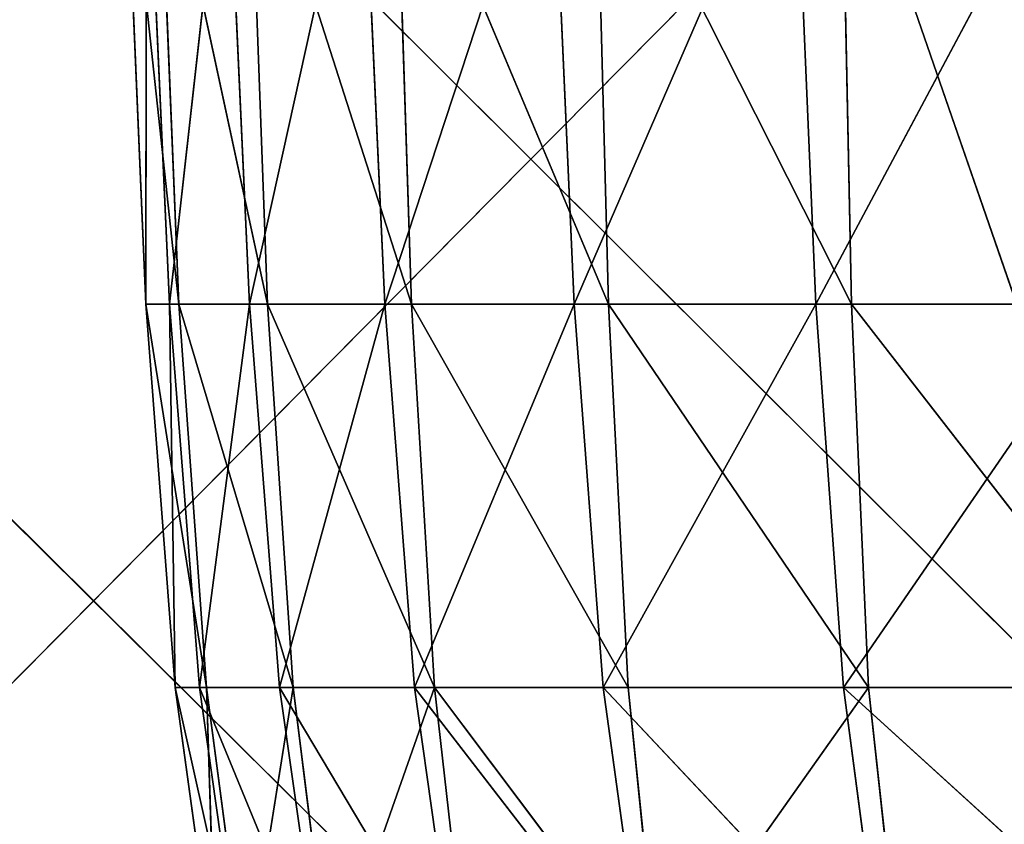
# Model space of a CAD drawing. Extents: x 204 to 284, y 75 to 194.
# Tile 344 of 656: x 235.448 to 236.577, y 112.663 to 113.585. Entities that reach past the tile are written whole.
import ezdxf

# ---------------------------------------------------------------- set-up
doc = ezdxf.new("R2010")
doc.units = 0
doc.header["$LTSCALE"] = 25.4
doc.layers.get('0').update_dxf_attribs({"color": 13, "linetype": 'CONTINUOUS'})

# ---------------------------------------------------------------- blocks, each defined once
blk = doc.blocks.new('BRAZOS-6948-8057_STL_1')
at = {"color": 9}
for p, q in [((35.2709, 37.9618, 119.379), (32.544, 40.6786, 118.9557)), ((35.2709, 37.9618, 119.379), (32.544, 40.6786, 118.9557)), ((32.9198, 37.9618, 41.0728), (35.6094, 40.6786, 40.4552)), ((32.9198, 37.9618, 41.0728), (35.6094, 40.6786, 40.4552)), ((32.7896, 39.424, 116.9278), (35.4489, 36.7885, 117.263)), ((32.7896, 39.424, 116.9278), (35.4489, 36.7885, 117.263))]:
    blk.add_line(p, q, dxfattribs=at)
at = {"color": 7}
for p, q in [((33.6211, 39.5566, 79.5266), (33.6838, 38.9748, 80.1726)), ((33.6211, 39.5566, 79.5266), (33.6838, 38.9748, 80.1726)), ((33.6211, 39.5566, 79.5266), (33.6462, 38.9748, 79.5243)), ((33.6211, 39.5566, 79.5266), (33.6462, 38.9748, 79.5243)), ((33.6462, 38.9748, 79.5243), (33.647, 39.5566, 78.8743)), ((33.6462, 38.9748, 79.5243), (33.647, 39.5566, 78.8743)), ((33.6732, 38.9748, 78.8749), (33.647, 39.5566, 78.8743)), ((33.6732, 38.9748, 78.8749), (33.647, 39.5566, 78.8743)), ((33.6602, 39.5566, 80.1777), (33.7856, 38.9748, 80.8131)), ((33.6838, 38.9748, 80.1726), (33.6602, 39.5566, 80.1777)), ((33.6838, 38.9748, 80.1726), (33.6602, 39.5566, 80.1777)), ((33.6602, 39.5566, 80.1777), (33.7856, 38.9748, 80.8131)), ((33.7382, 39.5566, 78.2274), (33.6732, 38.9748, 78.8749)), ((33.7382, 39.5566, 78.2274), (33.6732, 38.9748, 78.8749)), ((33.7382, 39.5566, 78.2274), (33.7648, 38.9748, 78.231)), ((33.7382, 39.5566, 78.2274), (33.7648, 38.9748, 78.231)), ((33.7643, 39.5566, 80.8208), (33.9505, 38.9748, 81.4396)), ((33.7643, 39.5566, 80.8208), (33.9505, 38.9748, 81.4396)), ((33.7643, 39.5566, 80.8208), (33.7856, 38.9748, 80.8131)), ((33.7643, 39.5566, 80.8208), (33.7856, 38.9748, 80.8131)), ((33.8935, 39.5566, 77.5924), (33.7648, 38.9748, 78.231)), ((33.8935, 39.5566, 77.5924), (33.7648, 38.9748, 78.231)), ((33.8935, 39.5566, 77.5924), (33.92, 38.9748, 77.5991)), ((33.8935, 39.5566, 77.5924), (33.92, 38.9748, 77.5991)), ((34.1112, 39.5566, 76.9759), (33.92, 38.9748, 77.5991)), ((34.1112, 39.5566, 76.9759), (33.92, 38.9748, 77.5991)), ((33.9505, 38.9748, 81.4396), (33.932, 39.5566, 81.4496)), ((33.9505, 38.9748, 81.4396), (33.932, 39.5566, 81.4496)), ((34.1763, 38.9748, 82.0459), (33.932, 39.5566, 81.4496)), ((34.1763, 38.9748, 82.0459), (33.932, 39.5566, 81.4496)), ((34.1112, 39.5566, 76.9759), (34.1371, 38.9748, 76.9855)), ((34.1112, 39.5566, 76.9759), (34.1371, 38.9748, 76.9855)), ((34.1371, 38.9748, 76.9855), (34.3892, 39.5566, 76.3841)), ((34.1371, 38.9748, 76.9855), (34.3892, 39.5566, 76.3841)), ((34.1612, 39.5566, 82.0579), (34.4551, 38.9748, 82.6171)), ((34.1763, 38.9748, 82.0459), (34.1612, 39.5566, 82.0579)), ((34.1763, 38.9748, 82.0459), (34.1612, 39.5566, 82.0579)), ((34.1612, 39.5566, 82.0579), (34.4551, 38.9748, 82.6171)), ((34.4141, 38.9748, 76.3966), (34.3892, 39.5566, 76.3841)), ((34.4141, 38.9748, 76.3966), (34.3892, 39.5566, 76.3841)), ((34.7246, 39.5566, 75.823), (34.4141, 38.9748, 76.3966)), ((34.7246, 39.5566, 75.823), (34.4141, 38.9748, 76.3966)), ((34.4551, 38.9748, 82.6171), (34.4431, 39.5566, 82.6299)), ((34.4431, 39.5566, 82.6299), (34.7962, 38.5353, 83.1311)), ((34.4431, 39.5566, 82.6299), (34.7962, 38.5353, 83.1311)), ((34.4551, 38.9748, 82.6171), (34.4431, 39.5566, 82.6299)), ((33.6732, 38.9748, 78.8749), (33.6462, 38.9748, 79.5243)), ((33.6732, 38.9748, 78.8749), (33.6462, 38.9748, 79.5243)), ((33.6796, 38.5353, 79.521), (33.6462, 38.9748, 79.5243)), ((33.6796, 38.5353, 79.521), (33.6462, 38.9748, 79.5243)), ((33.7155, 38.5353, 80.1656), (33.6462, 38.9748, 79.5243)), ((33.6838, 38.9748, 80.1726), (33.6462, 38.9748, 79.5243)), ((33.7155, 38.5353, 80.1656), (33.6462, 38.9748, 79.5243)), ((33.6838, 38.9748, 80.1726), (33.6462, 38.9748, 79.5243)), ((33.6732, 38.9748, 78.8749), (33.6796, 38.5353, 79.521)), ((33.6732, 38.9748, 78.8749), (33.6796, 38.5353, 79.521)), ((33.6732, 38.9748, 78.8749), (33.7075, 38.5353, 78.8754)), ((33.6732, 38.9748, 78.8749), (33.7075, 38.5353, 78.8754)), ((33.6732, 38.9748, 78.8749), (33.7648, 38.9748, 78.231)), ((33.6732, 38.9748, 78.8749), (33.7648, 38.9748, 78.231)), ((33.6838, 38.9748, 80.1726), (33.7856, 38.9748, 80.8131)), ((33.6838, 38.9748, 80.1726), (33.7856, 38.9748, 80.8131)), ((33.6838, 38.9748, 80.1726), (33.8151, 38.5353, 80.8028)), ((33.6838, 38.9748, 80.1726), (33.8151, 38.5353, 80.8028)), ((33.6838, 38.9748, 80.1726), (33.7155, 38.5353, 80.1656)), ((33.6838, 38.9748, 80.1726), (33.7155, 38.5353, 80.1656)), ((33.7648, 38.9748, 78.231), (33.7075, 38.5353, 78.8754)), ((33.7648, 38.9748, 78.231), (33.7075, 38.5353, 78.8754)), ((33.7648, 38.9748, 78.231), (33.7993, 38.5353, 78.2353)), ((33.7648, 38.9748, 78.231), (33.7993, 38.5353, 78.2353)), ((33.7648, 38.9748, 78.231), (33.92, 38.9748, 77.5991)), ((33.7648, 38.9748, 78.231), (33.92, 38.9748, 77.5991)), ((33.9505, 38.9748, 81.4396), (33.7856, 38.9748, 80.8131)), ((33.7856, 38.9748, 80.8131), (33.977, 38.5353, 81.4262)), ((33.9505, 38.9748, 81.4396), (33.7856, 38.9748, 80.8131)), ((33.8151, 38.5353, 80.8028), (33.7856, 38.9748, 80.8131)), ((33.8151, 38.5353, 80.8028), (33.7856, 38.9748, 80.8131)), ((33.7856, 38.9748, 80.8131), (33.977, 38.5353, 81.4262)), ((33.92, 38.9748, 77.5991), (33.7993, 38.5353, 78.2353)), ((33.92, 38.9748, 77.5991), (33.7993, 38.5353, 78.2353)), ((33.92, 38.9748, 77.5991), (33.9542, 38.5353, 77.6073)), ((33.92, 38.9748, 77.5991), (33.9542, 38.5353, 77.6073)), ((33.92, 38.9748, 77.5991), (34.1371, 38.9748, 76.9855)), ((33.92, 38.9748, 77.5991), (34.1371, 38.9748, 76.9855)), ((33.9505, 38.9748, 81.4396), (34.1763, 38.9748, 82.0459)), ((33.9505, 38.9748, 81.4396), (34.1763, 38.9748, 82.0459)), ((33.9505, 38.9748, 81.4396), (34.1991, 38.5353, 82.0297)), ((33.9505, 38.9748, 81.4396), (34.1991, 38.5353, 82.0297)), ((33.9505, 38.9748, 81.4396), (33.977, 38.5353, 81.4262)), ((33.9505, 38.9748, 81.4396), (33.977, 38.5353, 81.4262)), ((33.9542, 38.5353, 77.6073), (34.1371, 38.9748, 76.9855)), ((33.9542, 38.5353, 77.6073), (34.1371, 38.9748, 76.9855)), ((34.4141, 38.9748, 76.3966), (34.1371, 38.9748, 76.9855)), ((34.4141, 38.9748, 76.3966), (34.1371, 38.9748, 76.9855)), ((34.1703, 38.5353, 76.9975), (34.1371, 38.9748, 76.9855)), ((34.1703, 38.5353, 76.9975), (34.1371, 38.9748, 76.9855)), ((34.4141, 38.9748, 76.3966), (34.1703, 38.5353, 76.9975)), ((34.4141, 38.9748, 76.3966), (34.1703, 38.5353, 76.9975)), ((34.1991, 38.5353, 82.0297), (34.1763, 38.9748, 82.0459)), ((34.1991, 38.5353, 82.0297), (34.1763, 38.9748, 82.0459)), ((34.4744, 38.5353, 82.5994), (34.1763, 38.9748, 82.0459)), ((34.1763, 38.9748, 82.0459), (34.4551, 38.9748, 82.6171)), ((34.1763, 38.9748, 82.0459), (34.4551, 38.9748, 82.6171)), ((34.4744, 38.5353, 82.5994), (34.1763, 38.9748, 82.0459)), ((34.748, 38.9748, 75.8383), (34.4141, 38.9748, 76.3966)), ((34.748, 38.9748, 75.8383), (34.4141, 38.9748, 76.3966)), ((34.4458, 38.5353, 76.4123), (34.4141, 38.9748, 76.3966)), ((34.4458, 38.5353, 76.4123), (34.4141, 38.9748, 76.3966)), ((34.4458, 38.5353, 76.4123), (34.748, 38.9748, 75.8383)), ((34.4458, 38.5353, 76.4123), (34.748, 38.9748, 75.8383)), ((34.4551, 38.9748, 82.6171), (34.7962, 38.5353, 83.1311)), ((34.4744, 38.5353, 82.5994), (34.4551, 38.9748, 82.6171)), ((34.4744, 38.5353, 82.5994), (34.4551, 38.9748, 82.6171)), ((34.4551, 38.9748, 82.6171), (34.7962, 38.5353, 83.1311)), ((33.6796, 38.5353, 79.521), (33.7155, 38.5353, 80.1656)), ((33.6796, 38.5353, 79.521), (33.7155, 38.5353, 80.1656)), ((33.6796, 38.5353, 79.521), (33.7267, 38.1948, 79.5207)), ((33.6796, 38.5353, 79.521), (33.7267, 38.1948, 79.5207)), ((33.6796, 38.5353, 79.521), (33.7557, 38.1948, 78.8801)), ((33.6796, 38.5353, 79.521), (33.7557, 38.1948, 78.8801)), ((33.6796, 38.5353, 79.521), (33.7075, 38.5353, 78.8754)), ((33.6796, 38.5353, 79.521), (33.7075, 38.5353, 78.8754)), ((33.7075, 38.5353, 78.8754), (33.7557, 38.1948, 78.8801)), ((33.7075, 38.5353, 78.8754), (33.7557, 38.1948, 78.8801)), ((33.7075, 38.5353, 78.8754), (33.8478, 38.1948, 78.2451)), ((33.7075, 38.5353, 78.8754), (33.8478, 38.1948, 78.2451)), ((33.7075, 38.5353, 78.8754), (33.7993, 38.5353, 78.2353)), ((33.7075, 38.5353, 78.8754), (33.7993, 38.5353, 78.2353)), ((33.7267, 38.1948, 79.5207), (33.7155, 38.5353, 80.1656)), ((33.7267, 38.1948, 79.5207), (33.7155, 38.5353, 80.1656)), ((33.7607, 38.1948, 80.1605), (33.7155, 38.5353, 80.1656)), ((33.8151, 38.5353, 80.8028), (33.7155, 38.5353, 80.1656)), ((33.7607, 38.1948, 80.1605), (33.7155, 38.5353, 80.1656)), ((33.8151, 38.5353, 80.8028), (33.7155, 38.5353, 80.1656)), ((33.8151, 38.5353, 80.8028), (33.7607, 38.1948, 80.1605)), ((33.8151, 38.5353, 80.8028), (33.7607, 38.1948, 80.1605)), ((33.7993, 38.5353, 78.2353), (33.8478, 38.1948, 78.2451)), ((33.7993, 38.5353, 78.2353), (33.8478, 38.1948, 78.2451)), ((33.7993, 38.5353, 78.2353), (34.0023, 38.1948, 77.6221)), ((33.7993, 38.5353, 78.2353), (34.0023, 38.1948, 77.6221)), ((33.7993, 38.5353, 78.2353), (33.9542, 38.5353, 77.6073)), ((33.7993, 38.5353, 78.2353), (33.9542, 38.5353, 77.6073)), ((33.8151, 38.5353, 80.8028), (33.977, 38.5353, 81.4262)), ((33.8151, 38.5353, 80.8028), (33.977, 38.5353, 81.4262)), ((33.8151, 38.5353, 80.8028), (33.8575, 38.1948, 80.793)), ((33.8151, 38.5353, 80.8028), (33.8575, 38.1948, 80.793)), ((33.8575, 38.1948, 80.793), (33.977, 38.5353, 81.4262)), ((33.8575, 38.1948, 80.793), (33.977, 38.5353, 81.4262)), ((34.1703, 38.5353, 76.9975), (33.9542, 38.5353, 77.6073)), ((34.1703, 38.5353, 76.9975), (33.9542, 38.5353, 77.6073)), ((34.2173, 38.1948, 77.0172), (33.9542, 38.5353, 77.6073)), ((34.2173, 38.1948, 77.0172), (33.9542, 38.5353, 77.6073)), ((34.0023, 38.1948, 77.6221), (33.9542, 38.5353, 77.6073)), ((34.0023, 38.1948, 77.6221), (33.9542, 38.5353, 77.6073)), ((33.977, 38.5353, 81.4262), (34.0158, 38.1948, 81.412)), ((34.2336, 38.1948, 82.0116), (33.977, 38.5353, 81.4262)), ((34.1991, 38.5353, 82.0297), (33.977, 38.5353, 81.4262)), ((34.2336, 38.1948, 82.0116), (33.977, 38.5353, 81.4262)), ((34.1991, 38.5353, 82.0297), (33.977, 38.5353, 81.4262)), ((33.977, 38.5353, 81.4262), (34.0158, 38.1948, 81.412)), ((34.1703, 38.5353, 76.9975), (34.2173, 38.1948, 77.0172)), ((34.4458, 38.5353, 76.4123), (34.1703, 38.5353, 76.9975)), ((34.4458, 38.5353, 76.4123), (34.1703, 38.5353, 76.9975)), ((34.4911, 38.1948, 76.4367), (34.1703, 38.5353, 76.9975)), ((34.4911, 38.1948, 76.4367), (34.1703, 38.5353, 76.9975)), ((34.1703, 38.5353, 76.9975), (34.2173, 38.1948, 77.0172)), ((34.1991, 38.5353, 82.0297), (34.4744, 38.5353, 82.5994)), ((34.1991, 38.5353, 82.0297), (34.4744, 38.5353, 82.5994)), ((34.1991, 38.5353, 82.0297), (34.2336, 38.1948, 82.0116)), ((34.1991, 38.5353, 82.0297), (34.2336, 38.1948, 82.0116)), ((34.4744, 38.5353, 82.5994), (34.2336, 38.1948, 82.0116)), ((34.4744, 38.5353, 82.5994), (34.2336, 38.1948, 82.0116)), ((34.7777, 38.5353, 75.8575), (34.4458, 38.5353, 76.4123)), ((34.7777, 38.5353, 75.8575), (34.4458, 38.5353, 76.4123)), ((34.8206, 38.1948, 75.8862), (34.4458, 38.5353, 76.4123)), ((34.8206, 38.1948, 75.8862), (34.4458, 38.5353, 76.4123)), ((34.4911, 38.1948, 76.4367), (34.4458, 38.5353, 76.4123)), ((34.4911, 38.1948, 76.4367), (34.4458, 38.5353, 76.4123)), ((34.5526, 37.8269, 82.5589), (34.4744, 38.5353, 82.5994)), ((34.4744, 38.5353, 82.5994), (34.7962, 38.5353, 83.1311)), ((34.4744, 38.5353, 82.5994), (34.7962, 38.5353, 83.1311)), ((34.5526, 37.8269, 82.5589), (34.4744, 38.5353, 82.5994))]:
    blk.add_line(p, q, dxfattribs=at)
at = {"color": 9}
mesh = blk.add_polyface(dxfattribs=at)
corners = [(35.2709, 37.9618, 119.379), (32.544, 40.6786, 118.9557), (32.5692, 37.9618, 118.8472)]
mesh.append_faces([[corners[k] for k in face] for face in [(0, 1, 2)]], dxfattribs={"color": 9})
mesh = blk.add_polyface(dxfattribs=at)
corners = [(35.2709, 37.9618, 119.379), (35.2532, 40.6786, 119.489), (32.544, 40.6786, 118.9557)]
mesh.append_faces([[corners[k] for k in face] for face in [(0, 1, 2)]], dxfattribs={"color": 9})
mesh = blk.add_polyface(dxfattribs=at)
corners = [(35.6094, 40.6786, 40.4552), (32.9198, 37.9618, 41.0728), (32.8955, 40.6786, 40.9641)]
mesh.append_faces([[corners[k] for k in face] for face in [(0, 1, 2)]], dxfattribs={"color": 9})
mesh = blk.add_polyface(dxfattribs=at)
corners = [(35.6262, 37.9618, 40.5653), (32.9198, 37.9618, 41.0728), (35.6094, 40.6786, 40.4552)]
mesh.append_faces([[corners[k] for k in face] for face in [(0, 1, 2)]], dxfattribs={"color": 9})
at = {"color": 7}
mesh = blk.add_polyface(dxfattribs=at)
corners = [(33.6211, 39.5566, 79.5266), (33.6838, 38.9748, 80.1726), (33.6602, 39.5566, 80.1777)]
mesh.append_faces([[corners[k] for k in face] for face in [(0, 1, 2)]], dxfattribs={"color": 7})
mesh = blk.add_polyface(dxfattribs=at)
corners = [(33.6211, 39.5566, 79.5266), (33.6462, 38.9748, 79.5243), (33.6838, 38.9748, 80.1726)]
mesh.append_faces([[corners[k] for k in face] for face in [(0, 1, 2)]], dxfattribs={"color": 7})
mesh = blk.add_polyface(dxfattribs=at)
corners = [(33.647, 39.5566, 78.8743), (33.6462, 38.9748, 79.5243), (33.6211, 39.5566, 79.5266)]
mesh.append_faces([[corners[k] for k in face] for face in [(0, 1, 2)]], dxfattribs={"color": 7})
mesh = blk.add_polyface(dxfattribs=at)
corners = [(33.647, 39.5566, 78.8743), (33.6732, 38.9748, 78.8749), (33.6462, 38.9748, 79.5243)]
mesh.append_faces([[corners[k] for k in face] for face in [(0, 1, 2)]], dxfattribs={"color": 7})
mesh = blk.add_polyface(dxfattribs=at)
corners = [(33.7382, 39.5566, 78.2274), (33.6732, 38.9748, 78.8749), (33.647, 39.5566, 78.8743)]
mesh.append_faces([[corners[k] for k in face] for face in [(0, 1, 2)]], dxfattribs={"color": 7})
mesh = blk.add_polyface(dxfattribs=at)
corners = [(33.6602, 39.5566, 80.1777), (33.7856, 38.9748, 80.8131), (33.7643, 39.5566, 80.8208)]
mesh.append_faces([[corners[k] for k in face] for face in [(0, 1, 2)]], dxfattribs={"color": 7})
mesh = blk.add_polyface(dxfattribs=at)
corners = [(33.6602, 39.5566, 80.1777), (33.6838, 38.9748, 80.1726), (33.7856, 38.9748, 80.8131)]
mesh.append_faces([[corners[k] for k in face] for face in [(0, 1, 2)]], dxfattribs={"color": 7})
mesh = blk.add_polyface(dxfattribs=at)
corners = [(33.7382, 39.5566, 78.2274), (33.7648, 38.9748, 78.231), (33.6732, 38.9748, 78.8749)]
mesh.append_faces([[corners[k] for k in face] for face in [(0, 1, 2)]], dxfattribs={"color": 7})
mesh = blk.add_polyface(dxfattribs=at)
corners = [(33.8935, 39.5566, 77.5924), (33.7648, 38.9748, 78.231), (33.7382, 39.5566, 78.2274)]
mesh.append_faces([[corners[k] for k in face] for face in [(0, 1, 2)]], dxfattribs={"color": 7})
mesh = blk.add_polyface(dxfattribs=at)
corners = [(33.7643, 39.5566, 80.8208), (33.9505, 38.9748, 81.4396), (33.932, 39.5566, 81.4496)]
mesh.append_faces([[corners[k] for k in face] for face in [(0, 1, 2)]], dxfattribs={"color": 7})
mesh = blk.add_polyface(dxfattribs=at)
corners = [(33.7643, 39.5566, 80.8208), (33.7856, 38.9748, 80.8131), (33.9505, 38.9748, 81.4396)]
mesh.append_faces([[corners[k] for k in face] for face in [(0, 1, 2)]], dxfattribs={"color": 7})
mesh = blk.add_polyface(dxfattribs=at)
corners = [(33.8935, 39.5566, 77.5924), (33.92, 38.9748, 77.5991), (33.7648, 38.9748, 78.231)]
mesh.append_faces([[corners[k] for k in face] for face in [(0, 1, 2)]], dxfattribs={"color": 7})
mesh = blk.add_polyface(dxfattribs=at)
corners = [(34.1112, 39.5566, 76.9759), (33.92, 38.9748, 77.5991), (33.8935, 39.5566, 77.5924)]
mesh.append_faces([[corners[k] for k in face] for face in [(0, 1, 2)]], dxfattribs={"color": 7})
mesh = blk.add_polyface(dxfattribs=at)
corners = [(34.1112, 39.5566, 76.9759), (34.1371, 38.9748, 76.9855), (33.92, 38.9748, 77.5991)]
mesh.append_faces([[corners[k] for k in face] for face in [(0, 1, 2)]], dxfattribs={"color": 7})
mesh = blk.add_polyface(dxfattribs=at)
corners = [(33.932, 39.5566, 81.4496), (33.9505, 38.9748, 81.4396), (34.1763, 38.9748, 82.0459)]
mesh.append_faces([[corners[k] for k in face] for face in [(0, 1, 2)]], dxfattribs={"color": 7})
mesh = blk.add_polyface(dxfattribs=at)
corners = [(33.932, 39.5566, 81.4496), (34.1763, 38.9748, 82.0459), (34.1612, 39.5566, 82.0579)]
mesh.append_faces([[corners[k] for k in face] for face in [(0, 1, 2)]], dxfattribs={"color": 7})
mesh = blk.add_polyface(dxfattribs=at)
corners = [(34.3892, 39.5566, 76.3841), (34.1371, 38.9748, 76.9855), (34.1112, 39.5566, 76.9759)]
mesh.append_faces([[corners[k] for k in face] for face in [(0, 1, 2)]], dxfattribs={"color": 7})
mesh = blk.add_polyface(dxfattribs=at)
corners = [(34.3892, 39.5566, 76.3841), (34.4141, 38.9748, 76.3966), (34.1371, 38.9748, 76.9855)]
mesh.append_faces([[corners[k] for k in face] for face in [(0, 1, 2)]], dxfattribs={"color": 7})
mesh = blk.add_polyface(dxfattribs=at)
corners = [(34.1612, 39.5566, 82.0579), (34.4551, 38.9748, 82.6171), (34.4431, 39.5566, 82.6299)]
mesh.append_faces([[corners[k] for k in face] for face in [(0, 1, 2)]], dxfattribs={"color": 7})
mesh = blk.add_polyface(dxfattribs=at)
corners = [(34.1612, 39.5566, 82.0579), (34.1763, 38.9748, 82.0459), (34.4551, 38.9748, 82.6171)]
mesh.append_faces([[corners[k] for k in face] for face in [(0, 1, 2)]], dxfattribs={"color": 7})
mesh = blk.add_polyface(dxfattribs=at)
corners = [(34.7246, 39.5566, 75.823), (34.4141, 38.9748, 76.3966), (34.3892, 39.5566, 76.3841)]
mesh.append_faces([[corners[k] for k in face] for face in [(0, 1, 2)]], dxfattribs={"color": 7})
mesh = blk.add_polyface(dxfattribs=at)
corners = [(34.7246, 39.5566, 75.823), (34.748, 38.9748, 75.8383), (34.4141, 38.9748, 76.3966)]
mesh.append_faces([[corners[k] for k in face] for face in [(0, 1, 2)]], dxfattribs={"color": 7})
mesh = blk.add_polyface(dxfattribs=at)
corners = [(34.4431, 39.5566, 82.6299), (34.7962, 38.5353, 83.1311), (34.7678, 39.5566, 83.1616)]
mesh.append_faces([[corners[k] for k in face] for face in [(0, 1, 2)]], dxfattribs={"color": 7})
mesh = blk.add_polyface(dxfattribs=at)
corners = [(34.4431, 39.5566, 82.6299), (34.4551, 38.9748, 82.6171), (34.7962, 38.5353, 83.1311)]
mesh.append_faces([[corners[k] for k in face] for face in [(0, 1, 2)]], dxfattribs={"color": 7})
at = {"color": 9}
mesh = blk.add_polyface(dxfattribs=at)
corners = [(35.4489, 36.7885, 117.263), (32.8357, 36.7885, 116.7348), (32.7896, 39.424, 116.9278)]
mesh.append_faces([[corners[k] for k in face] for face in [(0, 1, 2)]], dxfattribs={"color": 9})
mesh = blk.add_polyface(dxfattribs=at)
corners = [(35.4489, 36.7885, 117.263), (32.7896, 39.424, 116.9278), (35.4164, 39.424, 117.4588)]
mesh.append_faces([[corners[k] for k in face] for face in [(0, 1, 2)]], dxfattribs={"color": 9})
mesh = blk.add_polyface(dxfattribs=at)
corners = [(35.8126, 39.424, 42.4778), (33.1803, 39.424, 42.9809), (33.2244, 36.7885, 43.1744)]
mesh.append_faces([[corners[k] for k in face] for face in [(0, 1, 2)]], dxfattribs={"color": 9})
mesh = blk.add_polyface(dxfattribs=at)
corners = [(35.8429, 36.7885, 42.6739), (35.8126, 39.424, 42.4778), (33.2244, 36.7885, 43.1744)]
mesh.append_faces([[corners[k] for k in face] for face in [(0, 1, 2)]], dxfattribs={"color": 9})
at = {"color": 7}
mesh = blk.add_polyface(dxfattribs=at)
corners = [(33.6732, 38.9748, 78.8749), (33.6796, 38.5353, 79.521), (33.6462, 38.9748, 79.5243)]
mesh.append_faces([[corners[k] for k in face] for face in [(0, 1, 2)]], dxfattribs={"color": 7})
mesh = blk.add_polyface(dxfattribs=at)
corners = [(33.6462, 38.9748, 79.5243), (33.6796, 38.5353, 79.521), (33.7155, 38.5353, 80.1656)]
mesh.append_faces([[corners[k] for k in face] for face in [(0, 1, 2)]], dxfattribs={"color": 7})
mesh = blk.add_polyface(dxfattribs=at)
corners = [(33.6462, 38.9748, 79.5243), (33.7155, 38.5353, 80.1656), (33.6838, 38.9748, 80.1726)]
mesh.append_faces([[corners[k] for k in face] for face in [(0, 1, 2)]], dxfattribs={"color": 7})
mesh = blk.add_polyface(dxfattribs=at)
corners = [(33.6732, 38.9748, 78.8749), (33.7075, 38.5353, 78.8754), (33.6796, 38.5353, 79.521)]
mesh.append_faces([[corners[k] for k in face] for face in [(0, 1, 2)]], dxfattribs={"color": 7})
mesh = blk.add_polyface(dxfattribs=at)
corners = [(33.7648, 38.9748, 78.231), (33.7075, 38.5353, 78.8754), (33.6732, 38.9748, 78.8749)]
mesh.append_faces([[corners[k] for k in face] for face in [(0, 1, 2)]], dxfattribs={"color": 7})
mesh = blk.add_polyface(dxfattribs=at)
corners = [(33.6838, 38.9748, 80.1726), (33.8151, 38.5353, 80.8028), (33.7856, 38.9748, 80.8131)]
mesh.append_faces([[corners[k] for k in face] for face in [(0, 1, 2)]], dxfattribs={"color": 7})
mesh = blk.add_polyface(dxfattribs=at)
corners = [(33.6838, 38.9748, 80.1726), (33.7155, 38.5353, 80.1656), (33.8151, 38.5353, 80.8028)]
mesh.append_faces([[corners[k] for k in face] for face in [(0, 1, 2)]], dxfattribs={"color": 7})
mesh = blk.add_polyface(dxfattribs=at)
corners = [(33.7648, 38.9748, 78.231), (33.7993, 38.5353, 78.2353), (33.7075, 38.5353, 78.8754)]
mesh.append_faces([[corners[k] for k in face] for face in [(0, 1, 2)]], dxfattribs={"color": 7})
mesh = blk.add_polyface(dxfattribs=at)
corners = [(33.92, 38.9748, 77.5991), (33.7993, 38.5353, 78.2353), (33.7648, 38.9748, 78.231)]
mesh.append_faces([[corners[k] for k in face] for face in [(0, 1, 2)]], dxfattribs={"color": 7})
mesh = blk.add_polyface(dxfattribs=at)
corners = [(33.7856, 38.9748, 80.8131), (33.977, 38.5353, 81.4262), (33.9505, 38.9748, 81.4396)]
mesh.append_faces([[corners[k] for k in face] for face in [(0, 1, 2)]], dxfattribs={"color": 7})
mesh = blk.add_polyface(dxfattribs=at)
corners = [(33.7856, 38.9748, 80.8131), (33.8151, 38.5353, 80.8028), (33.977, 38.5353, 81.4262)]
mesh.append_faces([[corners[k] for k in face] for face in [(0, 1, 2)]], dxfattribs={"color": 7})
mesh = blk.add_polyface(dxfattribs=at)
corners = [(33.92, 38.9748, 77.5991), (33.9542, 38.5353, 77.6073), (33.7993, 38.5353, 78.2353)]
mesh.append_faces([[corners[k] for k in face] for face in [(0, 1, 2)]], dxfattribs={"color": 7})
mesh = blk.add_polyface(dxfattribs=at)
corners = [(34.1371, 38.9748, 76.9855), (33.9542, 38.5353, 77.6073), (33.92, 38.9748, 77.5991)]
mesh.append_faces([[corners[k] for k in face] for face in [(0, 1, 2)]], dxfattribs={"color": 7})
mesh = blk.add_polyface(dxfattribs=at)
corners = [(33.9505, 38.9748, 81.4396), (34.1991, 38.5353, 82.0297), (34.1763, 38.9748, 82.0459)]
mesh.append_faces([[corners[k] for k in face] for face in [(0, 1, 2)]], dxfattribs={"color": 7})
mesh = blk.add_polyface(dxfattribs=at)
corners = [(33.9505, 38.9748, 81.4396), (33.977, 38.5353, 81.4262), (34.1991, 38.5353, 82.0297)]
mesh.append_faces([[corners[k] for k in face] for face in [(0, 1, 2)]], dxfattribs={"color": 7})
mesh = blk.add_polyface(dxfattribs=at)
corners = [(34.1371, 38.9748, 76.9855), (34.1703, 38.5353, 76.9975), (33.9542, 38.5353, 77.6073)]
mesh.append_faces([[corners[k] for k in face] for face in [(0, 1, 2)]], dxfattribs={"color": 7})
mesh = blk.add_polyface(dxfattribs=at)
corners = [(34.4141, 38.9748, 76.3966), (34.1703, 38.5353, 76.9975), (34.1371, 38.9748, 76.9855)]
mesh.append_faces([[corners[k] for k in face] for face in [(0, 1, 2)]], dxfattribs={"color": 7})
mesh = blk.add_polyface(dxfattribs=at)
corners = [(34.4141, 38.9748, 76.3966), (34.4458, 38.5353, 76.4123), (34.1703, 38.5353, 76.9975)]
mesh.append_faces([[corners[k] for k in face] for face in [(0, 1, 2)]], dxfattribs={"color": 7})
mesh = blk.add_polyface(dxfattribs=at)
corners = [(34.1763, 38.9748, 82.0459), (34.1991, 38.5353, 82.0297), (34.4744, 38.5353, 82.5994)]
mesh.append_faces([[corners[k] for k in face] for face in [(0, 1, 2)]], dxfattribs={"color": 7})
mesh = blk.add_polyface(dxfattribs=at)
corners = [(34.1763, 38.9748, 82.0459), (34.4744, 38.5353, 82.5994), (34.4551, 38.9748, 82.6171)]
mesh.append_faces([[corners[k] for k in face] for face in [(0, 1, 2)]], dxfattribs={"color": 7})
mesh = blk.add_polyface(dxfattribs=at)
corners = [(34.748, 38.9748, 75.8383), (34.4458, 38.5353, 76.4123), (34.4141, 38.9748, 76.3966)]
mesh.append_faces([[corners[k] for k in face] for face in [(0, 1, 2)]], dxfattribs={"color": 7})
mesh = blk.add_polyface(dxfattribs=at)
corners = [(34.748, 38.9748, 75.8383), (34.7777, 38.5353, 75.8575), (34.4458, 38.5353, 76.4123)]
mesh.append_faces([[corners[k] for k in face] for face in [(0, 1, 2)]], dxfattribs={"color": 7})
mesh = blk.add_polyface(dxfattribs=at)
corners = [(34.4551, 38.9748, 82.6171), (34.4744, 38.5353, 82.5994), (34.7962, 38.5353, 83.1311)]
mesh.append_faces([[corners[k] for k in face] for face in [(0, 1, 2)]], dxfattribs={"color": 7})
mesh = blk.add_polyface(dxfattribs=at)
corners = [(33.6796, 38.5353, 79.521), (33.7267, 38.1948, 79.5207), (33.7155, 38.5353, 80.1656)]
mesh.append_faces([[corners[k] for k in face] for face in [(0, 1, 2)]], dxfattribs={"color": 7})
mesh = blk.add_polyface(dxfattribs=at)
corners = [(33.6796, 38.5353, 79.521), (33.7557, 38.1948, 78.8801), (33.7267, 38.1948, 79.5207)]
mesh.append_faces([[corners[k] for k in face] for face in [(0, 1, 2)]], dxfattribs={"color": 7})
mesh = blk.add_polyface(dxfattribs=at)
corners = [(33.7075, 38.5353, 78.8754), (33.7557, 38.1948, 78.8801), (33.6796, 38.5353, 79.521)]
mesh.append_faces([[corners[k] for k in face] for face in [(0, 1, 2)]], dxfattribs={"color": 7})
mesh = blk.add_polyface(dxfattribs=at)
corners = [(33.7075, 38.5353, 78.8754), (33.8478, 38.1948, 78.2451), (33.7557, 38.1948, 78.8801)]
mesh.append_faces([[corners[k] for k in face] for face in [(0, 1, 2)]], dxfattribs={"color": 7})
mesh = blk.add_polyface(dxfattribs=at)
corners = [(33.7993, 38.5353, 78.2353), (33.8478, 38.1948, 78.2451), (33.7075, 38.5353, 78.8754)]
mesh.append_faces([[corners[k] for k in face] for face in [(0, 1, 2)]], dxfattribs={"color": 7})
mesh = blk.add_polyface(dxfattribs=at)
corners = [(33.7155, 38.5353, 80.1656), (33.7267, 38.1948, 79.5207), (33.7607, 38.1948, 80.1605)]
mesh.append_faces([[corners[k] for k in face] for face in [(0, 1, 2)]], dxfattribs={"color": 7})
mesh = blk.add_polyface(dxfattribs=at)
corners = [(33.7155, 38.5353, 80.1656), (33.7607, 38.1948, 80.1605), (33.8151, 38.5353, 80.8028)]
mesh.append_faces([[corners[k] for k in face] for face in [(0, 1, 2)]], dxfattribs={"color": 7})
mesh = blk.add_polyface(dxfattribs=at)
corners = [(33.8151, 38.5353, 80.8028), (33.7607, 38.1948, 80.1605), (33.8575, 38.1948, 80.793)]
mesh.append_faces([[corners[k] for k in face] for face in [(0, 1, 2)]], dxfattribs={"color": 7})
mesh = blk.add_polyface(dxfattribs=at)
corners = [(33.7993, 38.5353, 78.2353), (34.0023, 38.1948, 77.6221), (33.8478, 38.1948, 78.2451)]
mesh.append_faces([[corners[k] for k in face] for face in [(0, 1, 2)]], dxfattribs={"color": 7})
mesh = blk.add_polyface(dxfattribs=at)
corners = [(33.9542, 38.5353, 77.6073), (34.0023, 38.1948, 77.6221), (33.7993, 38.5353, 78.2353)]
mesh.append_faces([[corners[k] for k in face] for face in [(0, 1, 2)]], dxfattribs={"color": 7})
mesh = blk.add_polyface(dxfattribs=at)
corners = [(33.8151, 38.5353, 80.8028), (33.8575, 38.1948, 80.793), (33.977, 38.5353, 81.4262)]
mesh.append_faces([[corners[k] for k in face] for face in [(0, 1, 2)]], dxfattribs={"color": 7})
mesh = blk.add_polyface(dxfattribs=at)
corners = [(33.977, 38.5353, 81.4262), (33.8575, 38.1948, 80.793), (34.0158, 38.1948, 81.412)]
mesh.append_faces([[corners[k] for k in face] for face in [(0, 1, 2)]], dxfattribs={"color": 7})
mesh = blk.add_polyface(dxfattribs=at)
corners = [(34.1703, 38.5353, 76.9975), (34.2173, 38.1948, 77.0172), (33.9542, 38.5353, 77.6073)]
mesh.append_faces([[corners[k] for k in face] for face in [(0, 1, 2)]], dxfattribs={"color": 7})
mesh = blk.add_polyface(dxfattribs=at)
corners = [(33.9542, 38.5353, 77.6073), (34.2173, 38.1948, 77.0172), (34.0023, 38.1948, 77.6221)]
mesh.append_faces([[corners[k] for k in face] for face in [(0, 1, 2)]], dxfattribs={"color": 7})
mesh = blk.add_polyface(dxfattribs=at)
corners = [(33.977, 38.5353, 81.4262), (34.0158, 38.1948, 81.412), (34.2336, 38.1948, 82.0116)]
mesh.append_faces([[corners[k] for k in face] for face in [(0, 1, 2)]], dxfattribs={"color": 7})
mesh = blk.add_polyface(dxfattribs=at)
corners = [(33.977, 38.5353, 81.4262), (34.2336, 38.1948, 82.0116), (34.1991, 38.5353, 82.0297)]
mesh.append_faces([[corners[k] for k in face] for face in [(0, 1, 2)]], dxfattribs={"color": 7})
mesh = blk.add_polyface(dxfattribs=at)
corners = [(34.4458, 38.5353, 76.4123), (34.4911, 38.1948, 76.4367), (34.1703, 38.5353, 76.9975)]
mesh.append_faces([[corners[k] for k in face] for face in [(0, 1, 2)]], dxfattribs={"color": 7})
mesh = blk.add_polyface(dxfattribs=at)
corners = [(34.1703, 38.5353, 76.9975), (34.4911, 38.1948, 76.4367), (34.2173, 38.1948, 77.0172)]
mesh.append_faces([[corners[k] for k in face] for face in [(0, 1, 2)]], dxfattribs={"color": 7})
mesh = blk.add_polyface(dxfattribs=at)
corners = [(34.1991, 38.5353, 82.0297), (34.2336, 38.1948, 82.0116), (34.4744, 38.5353, 82.5994)]
mesh.append_faces([[corners[k] for k in face] for face in [(0, 1, 2)]], dxfattribs={"color": 7})
mesh = blk.add_polyface(dxfattribs=at)
corners = [(34.4744, 38.5353, 82.5994), (34.2336, 38.1948, 82.0116), (34.5526, 37.8269, 82.5589)]
mesh.append_faces([[corners[k] for k in face] for face in [(0, 1, 2)]], dxfattribs={"color": 7})
mesh = blk.add_polyface(dxfattribs=at)
corners = [(34.7777, 38.5353, 75.8575), (34.8206, 38.1948, 75.8862), (34.4458, 38.5353, 76.4123)]
mesh.append_faces([[corners[k] for k in face] for face in [(0, 1, 2)]], dxfattribs={"color": 7})
mesh = blk.add_polyface(dxfattribs=at)
corners = [(34.4458, 38.5353, 76.4123), (34.8206, 38.1948, 75.8862), (34.4911, 38.1948, 76.4367)]
mesh.append_faces([[corners[k] for k in face] for face in [(0, 1, 2)]], dxfattribs={"color": 7})
mesh = blk.add_polyface(dxfattribs=at)
corners = [(34.4744, 38.5353, 82.5994), (34.5526, 37.8269, 82.5589), (34.7962, 38.5353, 83.1311)]
mesh.append_faces([[corners[k] for k in face] for face in [(0, 1, 2)]], dxfattribs={"color": 7})
mesh = blk.add_polyface(dxfattribs=at)
corners = [(34.7962, 38.5353, 83.1311), (34.5526, 37.8269, 82.5589), (34.867, 37.8269, 83.0849)]
mesh.append_faces([[corners[k] for k in face] for face in [(0, 1, 2)]], dxfattribs={"color": 7})

msp = doc.modelspace()

# ---------------------------------------------------------------- block references
at = {"color": 0}
msp.add_blockref('BRAZOS-6948-8057_STL_1', (201.9468, 74.2844, -45.6405), dxfattribs=at)

doc.saveas('drawing.dxf')
